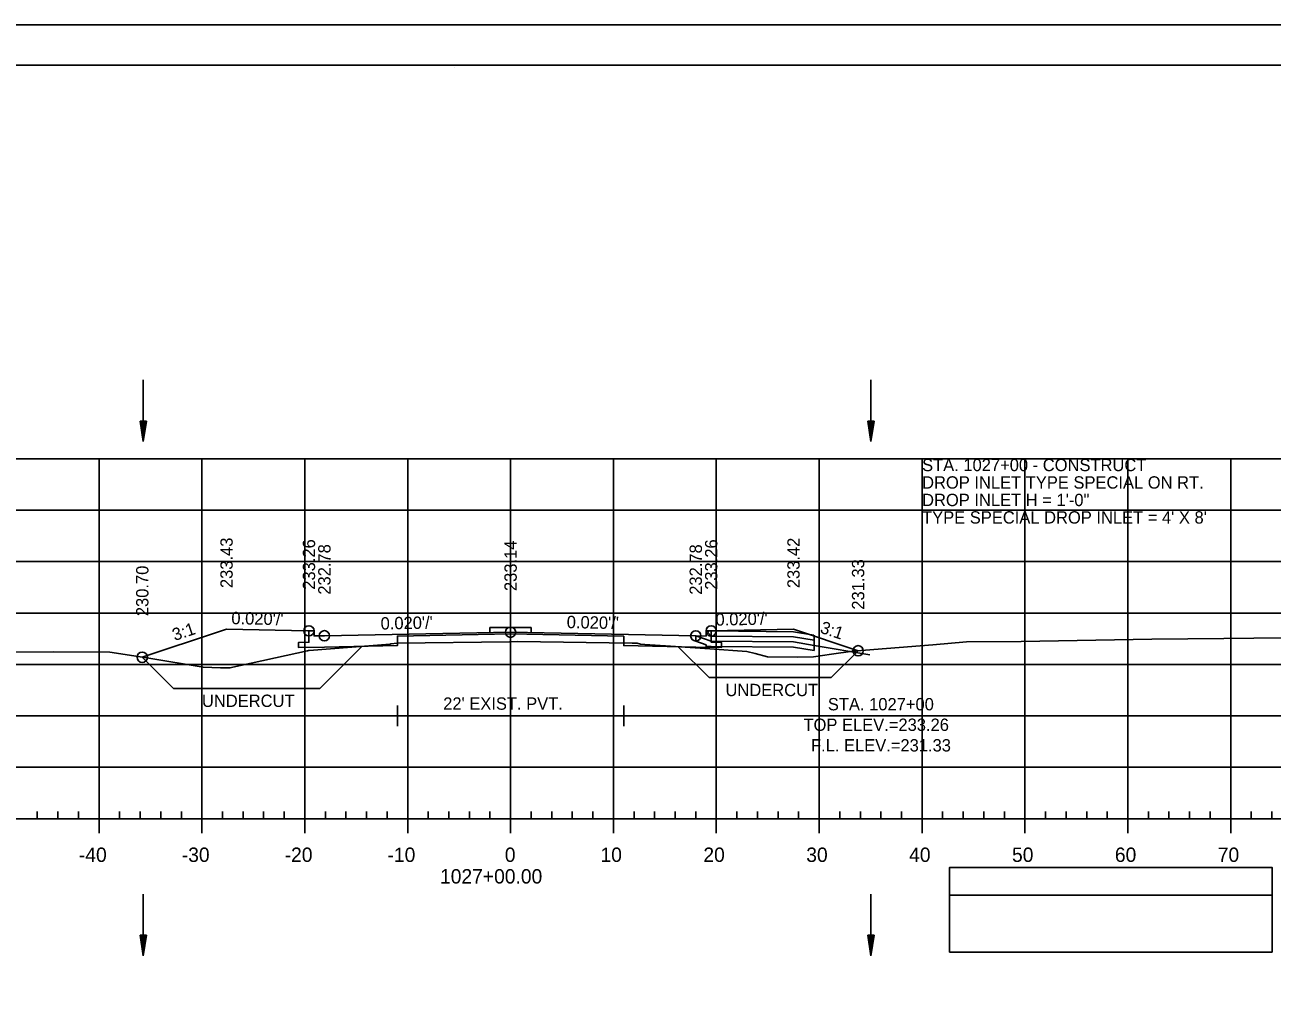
# Model space of a CAD drawing. Extents: x 1386544 to 1388153, y 379785 to 390999.
# Drawn here: x 1387318.8 to 1387440.1, y 383709.1 to 383803.4 of the extents above; entities that cross this region are included whole.
import ezdxf

# ---------------------------------------------------------------- set-up
doc = ezdxf.new("R2010")
doc.units = 0
for name, color, linetype in [('R_Alt Surface', 7, 'Continuous'), ('R_Axis', 7, 'Continuous'), ('R_Axis Annot', 7, 'Continuous'), ('R_Border', 7, 'Continuous'), ('R_Dimension', 7, 'Continuous'), ('R_Exist Surface', 7, 'Continuous'), ('R_Fin Surface', 7, 'Continuous'), ('R_Fin Surface Annot', 7, 'Continuous'), ('R_Grid', 7, 'Continuous'), ('R_No Plot', 7, 'Continuous'), ('R_Proposed Road', 7, 'Continuous'), ('R_Striping', 7, 'Continuous'), ('R_Water', 7, 'Continuous'), ('R_Water Annot', 7, 'Continuous')]:
    doc.layers.add(name, color=color, linetype=linetype)

msp = doc.modelspace()

# ---------------------------------------------------------------- linework, layer by layer
at = {"layer": 'R_Alt Surface'}
for points in [[(1387385.54, 383744.51), (1387385.54, 383743.42), (1387386.54, 383743.4), (1387386.54, 383742.9), (1387384.04, 383742.95), (1387377.04, 383743.09), (1387377.04, 383744), (1387366.04, 383744.22), (1387355.04, 383744.01), (1387355.04, 383743.09), (1387347.94, 383742.95), (1387345.44, 383742.9), (1387345.44, 383743.4), (1387346.44, 383743.42), (1387346.44, 383744.52)], [(1387355.04, 383737.25), (1387355.04, 383735.25)], [(1387377.04, 383737.25), (1387377.04, 383735.25)], [(1387355.04, 383736.25), (1387377.04, 383736.25)]]:
    msp.add_lwpolyline(points, dxfattribs=at)
at = {"layer": 'R_Axis'}
for p, q in [((1387221.04, 383726.25), (1387511.04, 383726.25)), ((1387320.04, 383726.25), (1387320.04, 383726.95)), ((1387322.04, 383726.25), (1387322.04, 383726.95)), ((1387324.04, 383726.25), (1387324.04, 383726.95)), ((1387326.04, 383724.85), (1387326.04, 383726.25)), ((1387328.04, 383726.25), (1387328.04, 383726.95)), ((1387330.04, 383726.25), (1387330.04, 383726.95)), ((1387332.04, 383726.25), (1387332.04, 383726.95)), ((1387334.04, 383726.25), (1387334.04, 383726.95)), ((1387336.04, 383724.85), (1387336.04, 383726.25)), ((1387338.04, 383726.25), (1387338.04, 383726.95)), ((1387340.04, 383726.25), (1387340.04, 383726.95)), ((1387342.04, 383726.25), (1387342.04, 383726.95)), ((1387344.04, 383726.25), (1387344.04, 383726.95)), ((1387346.04, 383724.85), (1387346.04, 383726.25)), ((1387348.04, 383726.25), (1387348.04, 383726.95)), ((1387350.04, 383726.25), (1387350.04, 383726.95)), ((1387352.04, 383726.25), (1387352.04, 383726.95)), ((1387354.04, 383726.25), (1387354.04, 383726.95)), ((1387356.04, 383724.85), (1387356.04, 383726.25)), ((1387358.04, 383726.25), (1387358.04, 383726.95)), ((1387360.04, 383726.25), (1387360.04, 383726.95)), ((1387362.04, 383726.25), (1387362.04, 383726.95)), ((1387364.04, 383726.25), (1387364.04, 383726.95)), ((1387366.04, 383724.85), (1387366.04, 383726.25)), ((1387368.04, 383726.25), (1387368.04, 383726.95)), ((1387370.04, 383726.25), (1387370.04, 383726.95)), ((1387372.04, 383726.25), (1387372.04, 383726.95)), ((1387374.04, 383726.25), (1387374.04, 383726.95)), ((1387376.04, 383724.85), (1387376.04, 383726.25)), ((1387378.04, 383726.25), (1387378.04, 383726.95)), ((1387380.04, 383726.25), (1387380.04, 383726.95)), ((1387382.04, 383726.25), (1387382.04, 383726.95)), ((1387384.04, 383726.25), (1387384.04, 383726.95)), ((1387386.04, 383724.85), (1387386.04, 383726.25)), ((1387388.04, 383726.25), (1387388.04, 383726.95)), ((1387390.04, 383726.25), (1387390.04, 383726.95)), ((1387392.04, 383726.25), (1387392.04, 383726.95)), ((1387394.04, 383726.25), (1387394.04, 383726.95)), ((1387396.04, 383724.85), (1387396.04, 383726.25)), ((1387398.04, 383726.25), (1387398.04, 383726.95)), ((1387400.04, 383726.25), (1387400.04, 383726.95)), ((1387402.04, 383726.25), (1387402.04, 383726.95)), ((1387404.04, 383726.25), (1387404.04, 383726.95)), ((1387406.04, 383724.85), (1387406.04, 383726.25)), ((1387408.04, 383726.25), (1387408.04, 383726.95)), ((1387410.04, 383726.25), (1387410.04, 383726.95)), ((1387412.04, 383726.25), (1387412.04, 383726.95)), ((1387414.04, 383726.25), (1387414.04, 383726.95)), ((1387416.04, 383724.85), (1387416.04, 383726.25)), ((1387418.04, 383726.25), (1387418.04, 383726.95)), ((1387420.04, 383726.25), (1387420.04, 383726.95)), ((1387422.04, 383726.25), (1387422.04, 383726.95)), ((1387424.04, 383726.25), (1387424.04, 383726.95)), ((1387426.04, 383724.85), (1387426.04, 383726.25)), ((1387428.04, 383726.25), (1387428.04, 383726.95)), ((1387430.04, 383726.25), (1387430.04, 383726.95)), ((1387432.04, 383726.25), (1387432.04, 383726.95)), ((1387434.04, 383726.25), (1387434.04, 383726.95)), ((1387436.04, 383724.85), (1387436.04, 383726.25)), ((1387438.04, 383726.25), (1387438.04, 383726.95)), ((1387440.04, 383726.25), (1387440.04, 383726.95))]:
    msp.add_line(p, q, dxfattribs=at)
at = {"layer": 'R_Border'}
for p, q in [((1387208.04, 383799.54), (1387524.22, 383799.54)), ((1387360.56, 383799.28), (1387360.56, 383799.28)), ((1387360.56, 383799.28), (1387360.56, 383799.28))]:
    msp.add_line(p, q, dxfattribs=at)
at = {"layer": 'R_Dimension'}
for p, q in [((1387351.6, 383743.02), (1387347.5, 383738.92)), ((1387330.24, 383741.95), (1387333.28, 383738.92)), ((1387382.34, 383742.98), (1387385.35, 383739.97)), ((1387399.82, 383742.58), (1387397.21, 383739.97))]:
    msp.add_line(p, q, dxfattribs=at)
for points in [[(1387397.21, 383739.97), (1387385.35, 383739.97)], [(1387333.28, 383738.92), (1387347.5, 383738.92)]]:
    msp.add_lwpolyline(points, dxfattribs=at)
at = {"layer": 'R_Exist Surface'}
msp.add_lwpolyline([(1387306.89, 383742.41), (1387321.63, 383742.47), (1387327.09, 383742.45), (1387330.68, 383741.89), (1387336.15, 383740.98), (1387337.85, 383740.93), (1387338.76, 383740.92), (1387346.29, 383742.58), (1387346.41, 383742.6), (1387346.46, 383742.61), (1387354.33, 383743.24), (1387354.39, 383743.25), (1387355.02, 383743.31), (1387365.93, 383743.46), (1387366.7, 383743.47), (1387377.85, 383743.32), (1387378.33, 383743.31), (1387378.34, 383743.31), (1387378.68, 383743.22), (1387379.09, 383743.2), (1387381.57, 383743.04), (1387385.42, 383742.76), (1387389, 383742.5), (1387389.82, 383742.33), (1387391.01, 383741.99), (1387393.9, 383741.97), (1387395.48, 383741.98), (1387397.22, 383742.25), (1387399.31, 383742.54), (1387407.09, 383743.16), (1387410.37, 383743.45), (1387415.66, 383743.48), (1387428.37, 383743.71), (1387435.36, 383743.77), (1387473.37, 383744.21)], dxfattribs=at)
at = {"layer": 'R_Fin Surface'}
msp.add_lwpolyline([(1387330.24, 383741.95), (1387337.75, 383744.45), (1387338.43, 383744.68), (1387346.34, 383744.52), (1387346.44, 383744.52), (1387346.94, 383744.52), (1387346.94, 383744.52), (1387346.94, 383744.51), (1387346.94, 383744.02), (1387346.95, 383744.02), (1387347.94, 383744.04), (1387366.04, 383744.39), (1387384.04, 383744.03), (1387385.04, 383744.01), (1387385.04, 383744.51), (1387385.54, 383744.51), (1387393.54, 383744.67), (1387399.82, 383742.58)], dxfattribs=at)
at = {"layer": 'R_Grid'}
for p, q in [((1387221.04, 383761.25), (1387511.04, 383761.25)), ((1387221.04, 383761.25), (1387511.04, 383761.25)), ((1387326.04, 383726.25), (1387326.04, 383761.25)), ((1387326.04, 383726.25), (1387326.04, 383761.25)), ((1387336.04, 383726.25), (1387336.04, 383761.25)), ((1387336.04, 383726.25), (1387336.04, 383761.25)), ((1387346.04, 383726.25), (1387346.04, 383761.25)), ((1387346.04, 383726.25), (1387346.04, 383761.25)), ((1387356.04, 383726.25), (1387356.04, 383761.25)), ((1387356.04, 383726.25), (1387356.04, 383761.25)), ((1387366.04, 383726.25), (1387366.04, 383761.25)), ((1387366.04, 383726.25), (1387366.04, 383761.25)), ((1387376.04, 383726.25), (1387376.04, 383761.25)), ((1387376.04, 383726.25), (1387376.04, 383761.25)), ((1387386.04, 383726.25), (1387386.04, 383761.25)), ((1387386.04, 383726.25), (1387386.04, 383761.25)), ((1387396.04, 383726.25), (1387396.04, 383761.25)), ((1387396.04, 383726.25), (1387396.04, 383761.25)), ((1387406.04, 383726.25), (1387406.04, 383761.25)), ((1387406.04, 383726.25), (1387406.04, 383761.25)), ((1387416.04, 383726.25), (1387416.04, 383761.25)), ((1387416.04, 383726.25), (1387416.04, 383761.25)), ((1387426.04, 383726.25), (1387426.04, 383761.25)), ((1387426.04, 383726.25), (1387426.04, 383761.25)), ((1387436.04, 383726.25), (1387436.04, 383761.25)), ((1387436.04, 383726.25), (1387436.04, 383761.25)), ((1387221.04, 383756.25), (1387511.04, 383756.25)), ((1387221.04, 383756.25), (1387511.04, 383756.25)), ((1387221.04, 383751.25), (1387511.04, 383751.25)), ((1387221.04, 383751.25), (1387511.04, 383751.25)), ((1387221.04, 383746.25), (1387511.04, 383746.25)), ((1387221.04, 383746.25), (1387511.04, 383746.25)), ((1387221.04, 383741.25), (1387511.04, 383741.25)), ((1387221.04, 383741.25), (1387511.04, 383741.25)), ((1387221.04, 383736.25), (1387511.04, 383736.25)), ((1387221.04, 383736.25), (1387511.04, 383736.25)), ((1387221.04, 383731.25), (1387511.04, 383731.25)), ((1387221.04, 383731.25), (1387511.04, 383731.25)), ((1387221.04, 383726.25), (1387511.04, 383726.25)), ((1387221.04, 383726.25), (1387511.04, 383726.25))]:
    msp.add_line(p, q, dxfattribs=at)
at = {"layer": 'R_No Plot'}
msp.add_line((1387195.64, 383803.44), (1387528.97, 383803.44), dxfattribs=at)
for points in [[(1387195.63, 383803.44), (1387528.97, 383803.44), (1387528.97, 383590.1), (1387195.63, 383590.1)], [(1387441.96, 383799.54), (1387461.58, 383799.54), (1387461.58, 383789.66), (1387477.69, 383789.66), (1387500.89, 383789.66), (1387500.89, 383765.33), (1387524.22, 383765.33), (1387524.22, 383594.08), (1387208.04, 383594.08), (1387208.04, 383799.54)]]:
    msp.add_lwpolyline(points, close=True, dxfattribs=at)
for centre in [(1387346.44, 383744.52), (1387347.94, 383744.04), (1387366.04, 383744.39), (1387384.04, 383744.03), (1387385.54, 383744.51), (1387399.82, 383742.58), (1387330.24, 383741.95)]:
    msp.add_circle(centre, 0.5, dxfattribs=at)
at = {"layer": 'R_Proposed Road'}
for p, q in [((1387364.04, 383744.36), (1387364.04, 383744.86)), ((1387364.04, 383744.86), (1387368.04, 383744.85)), ((1387368.04, 383744.35), (1387368.04, 383744.85))]:
    msp.add_line(p, q, dxfattribs=at)
at = {"layer": 'R_Striping'}
for points in [[(1387408.72, 383718.81), (1387440.06, 383718.81), (1387440.06, 383721.52), (1387408.72, 383721.52)], [(1387408.72, 383713.29), (1387440.06, 383713.29), (1387440.06, 383718.81), (1387408.72, 383718.81)]]:
    msp.add_lwpolyline(points, close=True, dxfattribs=at)
at = {"layer": 'R_Water'}
for p, q in [((1387330.34, 383768.92), (1387330.34, 383762.92)), ((1387401.07, 383768.92), (1387401.07, 383762.92)), ((1387330.04, 383764.92), (1387330.34, 383762.92)), ((1387330.64, 383764.92), (1387330.04, 383764.92)), ((1387330.04, 383764.92), (1387330.34, 383762.92)), ((1387330.64, 383764.92), (1387330.04, 383764.92)), ((1387330.09, 383764.92), (1387330.34, 383763.25)), ((1387330.09, 383764.92), (1387330.34, 383763.25)), ((1387330.14, 383764.92), (1387330.34, 383763.6)), ((1387330.14, 383764.92), (1387330.34, 383763.6)), ((1387330.19, 383764.92), (1387330.34, 383763.93)), ((1387330.19, 383764.92), (1387330.34, 383763.93)), ((1387330.24, 383764.92), (1387330.34, 383764.27)), ((1387330.24, 383764.92), (1387330.34, 383764.27)), ((1387330.29, 383764.92), (1387330.34, 383764.6)), ((1387330.29, 383764.92), (1387330.34, 383764.6)), ((1387330.64, 383764.92), (1387330.34, 383762.92)), ((1387330.43, 383764.92), (1387330.34, 383764.27)), ((1387330.54, 383764.92), (1387330.34, 383763.6)), ((1387330.59, 383764.92), (1387330.34, 383763.25)), ((1387330.49, 383764.92), (1387330.34, 383763.93)), ((1387330.38, 383764.92), (1387330.34, 383764.6)), ((1387330.64, 383764.92), (1387330.34, 383762.92)), ((1387330.43, 383764.92), (1387330.34, 383764.27)), ((1387330.54, 383764.92), (1387330.34, 383763.6)), ((1387330.59, 383764.92), (1387330.34, 383763.25)), ((1387330.49, 383764.92), (1387330.34, 383763.93)), ((1387330.38, 383764.92), (1387330.34, 383764.6)), ((1387400.77, 383764.92), (1387401.07, 383762.92)), ((1387401.37, 383764.92), (1387400.77, 383764.92)), ((1387400.77, 383764.92), (1387401.07, 383762.92)), ((1387401.37, 383764.92), (1387400.77, 383764.92)), ((1387400.82, 383764.92), (1387401.07, 383763.25)), ((1387400.82, 383764.92), (1387401.07, 383763.25)), ((1387400.87, 383764.92), (1387401.07, 383763.6)), ((1387400.87, 383764.92), (1387401.07, 383763.6)), ((1387400.92, 383764.92), (1387401.07, 383763.93)), ((1387400.92, 383764.92), (1387401.07, 383763.93)), ((1387400.97, 383764.92), (1387401.07, 383764.27)), ((1387400.97, 383764.92), (1387401.07, 383764.27)), ((1387401.02, 383764.92), (1387401.07, 383764.6)), ((1387401.02, 383764.92), (1387401.07, 383764.6)), ((1387401.37, 383764.92), (1387401.07, 383762.92)), ((1387401.17, 383764.92), (1387401.07, 383764.27)), ((1387401.27, 383764.92), (1387401.07, 383763.6)), ((1387401.32, 383764.92), (1387401.07, 383763.25)), ((1387401.22, 383764.92), (1387401.07, 383763.93)), ((1387401.12, 383764.92), (1387401.07, 383764.6)), ((1387401.37, 383764.92), (1387401.07, 383762.92)), ((1387401.17, 383764.92), (1387401.07, 383764.27)), ((1387401.27, 383764.92), (1387401.07, 383763.6)), ((1387401.32, 383764.92), (1387401.07, 383763.25)), ((1387401.22, 383764.92), (1387401.07, 383763.93)), ((1387401.12, 383764.92), (1387401.07, 383764.6)), ((1387385.54, 383744.51), (1387393.54, 383744.44)), ((1387393.54, 383744.44), (1387395.53, 383744.1)), ((1387385.54, 383744.01), (1387393.54, 383743.94)), ((1387385.54, 383743.51), (1387393.54, 383743.44)), ((1387385.54, 383743.01), (1387393.54, 383742.94)), ((1387393.54, 383743.94), (1387395.54, 383743.6)), ((1387393.54, 383743.44), (1387395.54, 383743.1)), ((1387395.54, 383742.6), (1387395.54, 383744.1)), ((1387395.54, 383743.1), (1387400.97, 383742.2)), ((1387393.54, 383742.94), (1387395.54, 383742.6)), ((1387330.34, 383718.92), (1387330.34, 383712.92)), ((1387401.07, 383718.92), (1387401.07, 383712.92)), ((1387330.04, 383714.92), (1387330.34, 383712.92)), ((1387330.64, 383714.92), (1387330.04, 383714.92)), ((1387330.04, 383714.92), (1387330.34, 383712.92)), ((1387330.64, 383714.92), (1387330.04, 383714.92)), ((1387330.09, 383714.92), (1387330.34, 383713.25)), ((1387330.09, 383714.92), (1387330.34, 383713.25)), ((1387330.14, 383714.92), (1387330.34, 383713.6)), ((1387330.14, 383714.92), (1387330.34, 383713.6)), ((1387330.19, 383714.92), (1387330.34, 383713.93)), ((1387330.19, 383714.92), (1387330.34, 383713.93)), ((1387330.24, 383714.92), (1387330.34, 383714.27)), ((1387330.24, 383714.92), (1387330.34, 383714.27)), ((1387330.29, 383714.92), (1387330.34, 383714.6)), ((1387330.29, 383714.92), (1387330.34, 383714.6)), ((1387330.64, 383714.92), (1387330.34, 383712.92)), ((1387330.43, 383714.92), (1387330.34, 383714.27)), ((1387330.54, 383714.92), (1387330.34, 383713.6)), ((1387330.59, 383714.92), (1387330.34, 383713.25)), ((1387330.49, 383714.92), (1387330.34, 383713.93)), ((1387330.38, 383714.92), (1387330.34, 383714.6)), ((1387330.64, 383714.92), (1387330.34, 383712.92)), ((1387330.43, 383714.92), (1387330.34, 383714.27)), ((1387330.54, 383714.92), (1387330.34, 383713.6)), ((1387330.59, 383714.92), (1387330.34, 383713.25)), ((1387330.49, 383714.92), (1387330.34, 383713.93)), ((1387330.38, 383714.92), (1387330.34, 383714.6)), ((1387400.77, 383714.92), (1387401.07, 383712.92)), ((1387401.37, 383714.92), (1387400.77, 383714.92)), ((1387400.77, 383714.92), (1387401.07, 383712.92)), ((1387401.37, 383714.92), (1387400.77, 383714.92)), ((1387400.82, 383714.92), (1387401.07, 383713.25)), ((1387400.82, 383714.92), (1387401.07, 383713.25)), ((1387400.87, 383714.92), (1387401.07, 383713.6)), ((1387400.87, 383714.92), (1387401.07, 383713.6)), ((1387400.92, 383714.92), (1387401.07, 383713.93)), ((1387400.92, 383714.92), (1387401.07, 383713.93)), ((1387400.97, 383714.92), (1387401.07, 383714.27)), ((1387400.97, 383714.92), (1387401.07, 383714.27)), ((1387401.02, 383714.92), (1387401.07, 383714.6)), ((1387401.02, 383714.92), (1387401.07, 383714.6)), ((1387401.37, 383714.92), (1387401.07, 383712.92)), ((1387401.17, 383714.92), (1387401.07, 383714.27)), ((1387401.27, 383714.92), (1387401.07, 383713.6)), ((1387401.32, 383714.92), (1387401.07, 383713.25)), ((1387401.22, 383714.92), (1387401.07, 383713.93)), ((1387401.12, 383714.92), (1387401.07, 383714.6)), ((1387401.37, 383714.92), (1387401.07, 383712.92)), ((1387401.17, 383714.92), (1387401.07, 383714.27)), ((1387401.27, 383714.92), (1387401.07, 383713.6)), ((1387401.32, 383714.92), (1387401.07, 383713.25)), ((1387401.22, 383714.92), (1387401.07, 383713.93)), ((1387401.12, 383714.92), (1387401.07, 383714.6))]:
    msp.add_line(p, q, dxfattribs=at)
for points in [[(1387385.54, 383744.51), (1387385.29, 383744.51), (1387385.2, 383744.35), (1387385.54, 383744.01)], [(1387385.54, 383743.51), (1387384.04, 383744.03), (1387384.04, 383743.51), (1387385.04, 383743.16), (1387385.04, 383743.01), (1387385.54, 383743.01)]]:
    msp.add_lwpolyline(points, dxfattribs=at)

# ---------------------------------------------------------------- texts
at = {"layer": 'R_Axis Annot'}
for s, p in [('-40', (1387324.08, 383722.05)), ('-30', (1387334.08, 383722.05)), ('-20', (1387344.08, 383722.05)), ('-10', (1387354.08, 383722.05)), ('0', (1387365.48, 383722.05)), ('10', (1387374.78, 383722.05)), ('20', (1387384.78, 383722.05)), ('30', (1387394.78, 383722.05)), ('40', (1387404.78, 383722.05)), ('50', (1387414.78, 383722.05)), ('60', (1387424.78, 383722.05)), ('70', (1387434.78, 383722.05)), ('1027+00.00', (1387359.18, 383719.95))]:
    msp.add_text(s, height=1.4, dxfattribs=at).set_placement(p)
at = {"layer": 'R_Dimension'}
for p in [(1387386.93, 383738.17), (1387336.04, 383737.12)]:
    msp.add_text('UNDERCUT', height=1.2, dxfattribs=at).set_placement(p)
at = {"layer": 'R_Fin Surface Annot'}
for s, rotation, p in [('233.43', 90, (1387339.03, 383748.68)), ('233.26', 90, (1387347.04, 383748.52)), ('232.78', 90, (1387348.54, 383748.04)), ('233.14', 90, (1387366.64, 383748.39)), ('232.78', 90, (1387384.64, 383748.03)), ('233.26', 90, (1387386.14, 383748.51)), ('233.42', 90, (1387394.14, 383748.67)), ('230.70', 90, (1387330.84, 383745.95)), ('231.33', 90, (1387400.42, 383746.58)), ("0.020'/'", 358.8371, (1387338.89, 383745.17)), ("0.020'/'", 1.1389, (1387353.42, 383744.64)), ("0.020'/'", 358.8542, (1387371.49, 383744.79)), ("0.020'/'", 1.1458, (1387385.97, 383745.02)), ('3:1', 341.5651, (1387396.05, 383744.36)), ('3:1', 18.3937, (1387333.39, 383743.53))]:
    msp.add_text(s, height=1.2, rotation=rotation, dxfattribs=at).set_placement(p)
at = {"layer": 'R_No Plot'}
for p in [(1387338.39, 383744.63), (1387393.49, 383744.62)]:
    msp.add_text('+', height=0.1, dxfattribs=at).set_placement(p)
at = {"layer": 'R_Water'}
msp.add_text("22' EXIST. PVT.", height=1.2, dxfattribs=at).set_placement((1387359.49, 383736.85))
at = {"layer": 'R_Water Annot'}
for s, p in [('STA. 1027+00 - CONSTRUCT', (1387406.04, 383760.05)), ('DROP INLET TYPE SPECIAL ON RT.', (1387406.04, 383758.35)), ('DROP INLET H = 1\'-0"', (1387406.04, 383756.65)), ("TYPE SPECIAL DROP INLET = 4' X 8'", (1387406.04, 383754.95)), ('STA. 1027+00', (1387396.88, 383736.79)), ('TOP ELEV.=233.26', (1387394.51, 383734.79)), ('F.L. ELEV.=231.33', (1387395.24, 383732.79))]:
    msp.add_text(s, height=1.2, dxfattribs=at).set_placement(p)

doc.saveas('drawing.dxf')
